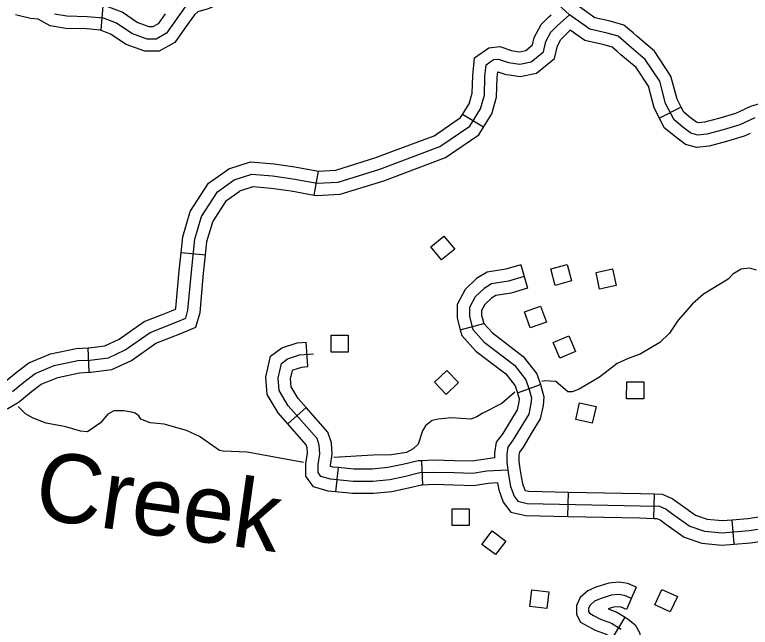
# Model space of a CAD drawing. Extents: x -19 to 366, y -4 to 359.
# Drawn here: x 136.395 to 137.249, y 195.278 to 195.99 of the extents above; entities that cross this region are included whole.
import ezdxf

# ---------------------------------------------------------------- set-up
doc = ezdxf.new("R2010")
doc.units = 0
for name, color, linetype in [('Level 32', 7, 'Continuous'), ('Level 35', 7, 'Continuous'), ('Level 45', 7, 'Continuous'), ('Level 56', 7, 'Continuous'), ('Level 60', 7, 'Continuous')]:
    doc.layers.add(name, color=color, linetype=linetype)

msp = doc.modelspace()

# ---------------------------------------------------------------- linework, layer by layer
at = {"layer": 'Level 32'}
for p, q in [((136.98286, 195.69926), (136.99066, 195.67195)), ((136.9124, 195.62386), (136.93989, 195.63103)), ((136.73548, 195.58097), (136.73322, 195.60929)), ((136.97893, 195.55056), (137.00572, 195.56001)), ((136.73328, 195.5333), (136.71194, 195.51454)), ((136.86737, 195.47155), (136.8685, 195.44316)), ((136.77043, 195.46344), (136.7676, 195.43517)), ((137.03748, 195.40666), (137.03805, 195.43507)), ((137.13732, 195.40451), (137.13816, 195.43291)), ((137.23081, 195.37461), (137.22845, 195.40292)), ((137.11703, 195.32444), (137.10568, 195.2984)), ((137.08924, 195.26526), (137.10406, 195.28949))]:
    msp.add_line(p, q, dxfattribs=at)
for points in [[(136.98286, 195.69926), (136.96526, 195.69423), (136.94363, 195.69063), (136.93151, 195.68316), (136.91823, 195.6707), (136.90892, 195.65301), (136.90892, 195.63718), (136.9124, 195.62386)], [(136.98676, 195.6856), (136.96839, 195.68035), (136.94871, 195.67707), (136.94018, 195.67182), (136.92969, 195.66198), (136.92313, 195.6495), (136.92313, 195.639), (136.92706, 195.62391), (136.94018, 195.60947), (136.97561, 195.58256), (136.98873, 195.56549), (136.99266, 195.55433), (136.99529, 195.54449), (136.99463, 195.53792), (136.99201, 195.52545), (136.98282, 195.51036), (136.97364, 195.49526), (136.96774, 195.48738), (136.96642, 195.47951), (136.96642, 195.46966), (136.96839, 195.45522), (136.97102, 195.44144), (136.97495, 195.43028), (136.97954, 195.42437), (136.99036, 195.42181), (137.12156, 195.41919), (137.14387, 195.41853), (137.15174, 195.41525), (137.15961, 195.40934), (137.17929, 195.39556), (137.19635, 195.38965), (137.21668, 195.38768), (137.24817, 195.39031), (137.30983, 195.3995)], [(136.99066, 195.67195), (136.97152, 195.66648), (136.95379, 195.66352), (136.94885, 195.66048), (136.94115, 195.65325), (136.93733, 195.646), (136.93733, 195.64082), (136.93989, 195.63103)], [(136.93989, 195.63103), (136.93993, 195.63087), (136.94982, 195.61999), (136.98571, 195.59272), (137.00137, 195.57235), (137.00572, 195.56001)], [(136.9124, 195.62386), (136.9142, 195.61694), (136.93055, 195.59895), (136.9655, 195.57239), (136.97609, 195.55863), (136.97893, 195.55056)], [(136.71194, 195.51454), (136.701, 195.52698), (136.6882, 195.54861), (136.68639, 195.5685), (136.69203, 195.59295), (136.70531, 195.60262), (136.72281, 195.60846), (136.73322, 195.60929)], [(136.96766, 195.46062), (136.94346, 195.45922), (136.92706, 195.4566), (136.90541, 195.45726), (136.8818, 195.45791), (136.8654, 195.45726), (136.849, 195.45332), (136.83063, 195.44938), (136.81095, 195.44741), (136.78799, 195.44741), (136.76175, 195.45004), (136.7506, 195.45332), (136.74732, 195.45791), (136.74732, 195.4671), (136.74929, 195.47957), (136.74863, 195.48942), (136.74601, 195.49729), (136.71255, 195.53536), (136.70205, 195.55308), (136.70074, 195.56752), (136.70468, 195.58459), (136.71189, 195.58984), (136.72567, 195.59444), (136.74207, 195.59575)], [(136.73328, 195.5333), (136.7241, 195.54374), (136.71591, 195.55756), (136.71509, 195.56655), (136.71733, 195.57623), (136.71847, 195.57706), (136.72852, 195.58041), (136.73548, 195.58097)], [(137.00572, 195.56001), (137.00624, 195.55853), (137.00968, 195.54565), (137.00869, 195.53575), (137.00541, 195.52015), (136.99496, 195.50297), (136.98542, 195.48729), (136.98118, 195.48163), (136.98063, 195.47833), (136.98063, 195.47062), (136.98137, 195.46519)], [(136.97893, 195.55056), (136.97908, 195.55013), (136.9809, 195.54333), (136.98057, 195.5401), (136.97861, 195.53076), (136.97069, 195.51774), (136.96186, 195.50323), (136.95429, 195.49313), (136.95222, 195.48068), (136.95222, 195.47501)], [(136.77043, 195.46344), (136.76449, 195.46404), (136.76152, 195.46491), (136.76152, 195.46599), (136.76356, 195.47893), (136.76268, 195.49218), (136.75857, 195.50451), (136.73328, 195.5333)], [(136.7676, 195.43517), (136.75901, 195.43603), (136.74188, 195.44107), (136.73311, 195.45336), (136.73311, 195.46822), (136.73501, 195.48021), (136.73458, 195.48666), (136.73344, 195.49008), (136.71194, 195.51454)], [(136.86737, 195.47155), (136.86344, 195.47139), (136.84585, 195.46717), (136.82843, 195.46343), (136.81024, 195.46161), (136.7887, 195.46161), (136.77043, 195.46344)], [(136.95222, 195.47501), (136.92614, 195.47084), (136.90582, 195.47145), (136.88171, 195.47212), (136.86737, 195.47155)], [(136.98137, 195.46519), (136.98242, 195.45751), (136.98477, 195.44515), (136.98758, 195.43718), (136.98769, 195.43704), (136.99216, 195.43598), (137.03805, 195.43507)], [(136.95574, 195.4457), (136.94499, 195.44509), (136.92798, 195.44236), (136.905, 195.44306), (136.88188, 195.4437), (136.8685, 195.44316)], [(136.95574, 195.4457), (136.95726, 195.43773), (136.96232, 195.42338), (136.9714, 195.4117), (136.98857, 195.40764), (137.03748, 195.40666)], [(136.8685, 195.44316), (136.86736, 195.44312), (136.85214, 195.43947), (136.83283, 195.43532), (136.81166, 195.43321), (136.78728, 195.43321), (136.7676, 195.43517)], [(137.03805, 195.43507), (137.12191, 195.43339), (137.13816, 195.43291)], [(137.13816, 195.43291), (137.14691, 195.43265), (137.15884, 195.42768), (137.16795, 195.42084), (137.18581, 195.40833), (137.1994, 195.40363), (137.21678, 195.40194), (137.22845, 195.40292)], [(137.22845, 195.40292), (137.24653, 195.40442), (137.30742, 195.4135), (137.3258, 195.4171)], [(137.03748, 195.40666), (137.12121, 195.40499), (137.13732, 195.40451)], [(137.13732, 195.40451), (137.14082, 195.40441), (137.14463, 195.40282), (137.15127, 195.39784), (137.17277, 195.38278), (137.1933, 195.37567), (137.21659, 195.37342), (137.23081, 195.37461)], [(137.23081, 195.37461), (137.24981, 195.37619), (137.31225, 195.38549), (137.33126, 195.38922)], [(137.11703, 195.32444), (137.10731, 195.32869), (137.09715, 195.33027), (137.08495, 195.32914), (137.06999, 195.32431), (137.0607, 195.32024), (137.05167, 195.31229), (137.04741, 195.30324), (137.04741, 195.29279), (137.052, 195.28361), (137.0608, 195.27902), (137.06938, 195.2745), (137.08195, 195.26971), (137.08924, 195.26526)], [(137.11135, 195.31142), (137.10331, 195.31493), (137.0967, 195.31597), (137.08783, 195.31514), (137.07503, 195.31101), (137.06843, 195.30812), (137.06327, 195.30358), (137.06162, 195.30007), (137.06162, 195.29614), (137.06265, 195.29408), (137.0674, 195.2916), (137.07524, 195.28747), (137.08824, 195.28251), (137.09939, 195.2757)], [(137.10568, 195.2984), (137.0993, 195.30118), (137.09626, 195.30166), (137.0907, 195.30114), (137.0845, 195.29914), (137.09453, 195.29532), (137.10406, 195.28949)], [(137.10406, 195.28949), (137.10771, 195.28726), (137.11573, 195.28051), (137.1206, 195.27159), (137.12216, 195.26286), (137.12288, 195.25382), (137.11946, 195.24482), (137.11342, 195.23625), (137.10169, 195.2265), (137.09677, 195.2213), (137.09635, 195.22033), (137.09644, 195.21774), (137.09767, 195.20443), (137.09823, 195.19293)]]:
    msp.add_lwpolyline(points, dxfattribs=at)
at = {"layer": 'Level 35'}
for points in [[(137.25653, 195.69314), (137.24857, 195.69539), (137.23875, 195.69421), (137.22932, 195.68848), (137.22367, 195.68276), (137.19501, 195.6652), (137.18221, 195.65376), (137.16566, 195.63473), (137.15552, 195.61989), (137.14422, 195.60885), (137.12159, 195.59548), (137.10763, 195.59049), (137.0948, 195.58436), (137.07445, 195.56873), (137.05069, 195.55459), (137.04238, 195.55152), (137.03747, 195.5515), (137.02342, 195.56358), (137.01018, 195.56428), (137.00719, 195.56341)], [(136.97604, 195.55118), (136.96061, 195.53795), (136.93782, 195.52628), (136.93179, 195.52247), (136.92462, 195.51978), (136.9023, 195.5212), (136.8868, 195.51962), (136.88, 195.51808), (136.87209, 195.51197), (136.86871, 195.50627), (136.86349, 195.4907), (136.85784, 195.48536), (136.84992, 195.48116), (136.83254, 195.47843), (136.81136, 195.47796), (136.76554, 195.47509)], [(136.63693, 195.48268), (136.63277, 195.48342), (136.60925, 195.49963), (136.59447, 195.50678), (136.56834, 195.51387), (136.55207, 195.5157), (136.54146, 195.51983), (136.5388, 195.52361), (136.53463, 195.52663), (136.53046, 195.52813), (136.521, 195.5296), (136.51003, 195.52956), (136.50286, 195.52573), (136.49421, 195.51546), (136.47914, 195.50515), (136.47119, 195.50588), (136.45415, 195.51074), (136.43144, 195.51519), (136.41629, 195.52082), (136.40719, 195.52609), (136.39959, 195.53364), (136.399, 195.53436)], [(136.73027, 195.46957), (136.72851, 195.46979), (136.66492, 195.48128), (136.63693, 195.48268)]]:
    msp.add_lwpolyline(points, dxfattribs=at)
at = {"layer": 'Level 45'}
for p, q in [((136.4972, 196.00026), (136.49462, 195.97197)), ((137.1692, 195.88269), (137.14394, 195.86968)), ((136.93932, 195.85912), (136.9151, 195.87396)), ((136.7425, 195.78029), (136.7477, 195.80822)), ((136.61629, 195.7104), (136.58803, 195.71332)), ((136.48125, 195.57434), (136.4799, 195.60272))]:
    msp.add_line(p, q, dxfattribs=at)
for points in [[(136.66851, 196.03224), (136.65492, 196.01747), (136.63813, 196.0047), (136.61953, 195.99672), (136.60751, 195.99335), (136.6036, 195.98974), (136.59256, 195.97433)], [(137.11329, 195.96885), (137.10265, 195.97804), (137.08659, 195.98243), (137.06888, 195.98648), (137.04828, 196.00106), (137.03404, 196.01407), (137.02431, 196.01851)], [(137.2548, 195.87008), (137.23752, 195.86201), (137.21793, 195.85625), (137.19892, 195.85106), (137.18855, 195.84991), (137.18049, 195.85221), (137.17127, 195.85913), (137.1609, 195.86778), (137.15111, 195.8868), (137.14419, 195.91274), (137.12749, 195.9381), (137.10848, 195.95424), (137.09581, 195.96519), (137.08313, 195.96864), (137.06297, 195.97326), (137.03935, 195.98997), (137.0261, 196.00208)], [(136.5929, 195.99919), (136.57101, 195.96864), (136.55891, 195.96173), (136.54854, 195.96173), (136.53069, 195.96807), (136.51283, 195.98017), (136.49785, 195.98594), (136.47884, 195.98767), (136.45522, 195.98824), (136.44082, 195.99055)], [(136.56947, 195.99088), (136.56127, 195.97944), (136.55514, 195.97593), (136.55099, 195.97593), (136.53715, 195.98085), (136.51945, 195.99284), (136.50111, 195.9999), (136.4972, 196.00026)], [(136.39205, 195.55184), (136.40517, 195.563), (136.41829, 195.57284), (136.44059, 195.58203), (136.46814, 195.58794), (136.48192, 195.58859), (136.50357, 195.59122), (136.52325, 195.60041), (136.55211, 195.62076), (136.58229, 195.63257), (136.59344, 195.63716), (136.59606, 195.64635), (136.6, 195.69099), (136.60393, 195.72906), (136.61181, 195.75531), (136.63017, 195.78419), (136.64985, 195.79797), (136.67019, 195.80454), (136.69446, 195.80257), (136.71808, 195.79929), (136.74629, 195.79404), (136.77056, 195.79535), (136.8191, 195.81044), (136.88864, 195.8367), (136.9234, 195.86033), (136.93587, 195.88068), (136.94046, 195.89643), (136.94112, 195.91809), (136.94243, 195.93187), (136.95096, 195.93778), (136.95686, 195.93843), (136.96867, 195.9345), (136.98179, 195.93253), (136.99491, 195.93515), (137.00934, 195.94697), (137.01196, 195.95878), (137.01787, 195.96994), (137.02508, 195.97716), (137.03957, 195.98982)], [(136.49462, 195.97197), (136.47802, 195.97348), (136.45392, 195.97407), (136.43608, 195.97692), (136.42202, 195.9848), (136.41305, 195.98574), (136.39548, 195.98998)], [(136.97348, 195.94814), (136.98144, 195.94694), (136.98865, 195.94839), (136.99654, 195.95485), (136.99851, 195.96373), (137.00631, 195.97847), (137.01538, 195.98754), (137.01825, 195.99005)], [(136.59256, 195.97433), (136.58075, 195.95785), (136.56269, 195.94752), (136.5461, 195.94752), (136.52422, 195.95529), (136.50621, 195.9675), (136.49459, 195.97197), (136.49462, 195.97197)], [(136.96927, 195.92004), (136.98214, 195.91811), (137.00117, 195.92192), (137.02214, 195.93909), (137.02542, 195.95383), (137.02942, 195.96141), (137.04007, 195.97206)], [(137.09472, 195.94735), (137.08896, 195.95233), (137.07968, 195.95486), (137.05706, 195.96004), (137.04007, 195.97206)], [(137.1692, 195.88269), (137.16444, 195.89194), (137.15733, 195.91862), (137.13823, 195.94761), (137.11772, 195.96502), (137.11329, 195.96885)], [(136.9151, 195.87396), (136.92276, 195.88647), (136.92632, 195.89867), (136.92693, 195.91898), (136.92891, 195.93979), (136.94582, 195.9515), (136.95839, 195.9529), (136.97199, 195.94836), (136.97348, 195.94814)], [(137.14394, 195.86968), (137.13778, 195.88166), (137.13106, 195.90685), (137.11675, 195.92858), (137.09924, 195.94345), (137.09472, 195.94735)], [(136.93932, 195.85912), (136.94897, 195.87488), (136.9546, 195.89419), (136.9553, 195.9172), (136.95593, 195.92377), (136.96534, 195.92063), (136.96927, 195.92004)], [(137.23747, 195.87767), (137.23248, 195.87534), (137.21406, 195.86992), (137.19625, 195.86506), (137.18976, 195.86434), (137.18691, 195.86515), (137.18009, 195.87027), (137.17221, 195.87684), (137.1692, 195.88269)], [(137.34282, 195.88164), (137.32052, 195.88418), (137.28143, 195.88959), (137.26408, 195.88751), (137.24981, 195.88343), (137.23747, 195.87767)], [(136.83621, 195.83209), (136.88204, 195.84939), (136.91289, 195.87036), (136.9151, 195.87396)], [(137.24949, 195.85193), (137.24256, 195.84869), (137.22181, 195.84258), (137.20159, 195.83707), (137.18734, 195.83548), (137.17406, 195.83928), (137.16245, 195.84799), (137.14959, 195.85871), (137.14394, 195.86968)], [(136.84624, 195.80551), (136.89523, 195.824), (136.93392, 195.8503), (136.93932, 195.85912)], [(136.74722, 195.80831), (136.76803, 195.80944), (136.81448, 195.82388), (136.83621, 195.83209)], [(136.63929, 195.80791), (136.64346, 195.81083), (136.66852, 195.81892), (136.69602, 195.81669), (136.72036, 195.81331), (136.7477, 195.80822)], [(136.58803, 195.71332), (136.58994, 195.73185), (136.59877, 195.76127), (136.61971, 195.7942), (136.63929, 195.80791)], [(136.7425, 195.78029), (136.74536, 195.77976), (136.77309, 195.78126), (136.82372, 195.79701), (136.84624, 195.80551)], [(136.65559, 195.78465), (136.65625, 195.78511), (136.67186, 195.79015), (136.69291, 195.78844), (136.7158, 195.78526), (136.7425, 195.78029)], [(136.61629, 195.7104), (136.61793, 195.72626), (136.62485, 195.74935), (136.64064, 195.77418), (136.65559, 195.78465)], [(136.56538, 195.64121), (136.57699, 195.64575), (136.58167, 195.64768), (136.58203, 195.64895), (136.58586, 195.69234), (136.58803, 195.71332)], [(136.57574, 195.61475), (136.58758, 195.61939), (136.60521, 195.62665), (136.61009, 195.64376), (136.61414, 195.68963), (136.61629, 195.7104)], [(136.4799, 195.60272), (136.48072, 195.60276), (136.49961, 195.60505), (136.51609, 195.61274), (136.54533, 195.63336), (136.56538, 195.64121)], [(136.48125, 195.57434), (136.48311, 195.57443), (136.50753, 195.57739), (136.5304, 195.58807), (136.55889, 195.60816), (136.57574, 195.61475)], [(136.38344, 195.56325), (136.38378, 195.56346), (136.3963, 195.5741), (136.41121, 195.58529), (136.43636, 195.59565), (136.4663, 195.60207), (136.4799, 195.60272)], [(136.39785, 195.53877), (136.40031, 195.54022), (136.41404, 195.55189), (136.42537, 195.5604), (136.44482, 195.56841), (136.46998, 195.5738), (136.48125, 195.57434)], [(136.31217, 195.49818), (136.31597, 195.50218), (136.33854, 195.51723), (136.37, 195.52711), (136.38665, 195.53218), (136.39785, 195.53877)]]:
    msp.add_lwpolyline(points, dxfattribs=at)
at = {"layer": 'Level 56'}
for points in [[(136.87822, 195.72028), (136.89348, 195.73276), (136.90599, 195.71745), (136.89073, 195.70498)], [(137.04181, 195.68046), (137.02276, 195.67538), (137.01767, 195.69449), (137.03671, 195.69956)], [(137.09371, 195.67518), (137.07444, 195.67104), (137.07029, 195.69037), (137.08956, 195.69451)], [(137.00583, 195.65122), (137.01249, 195.63267), (136.99387, 195.62599), (136.98722, 195.64455)], [(136.76255, 195.59769), (136.76255, 195.6174), (136.78233, 195.6174), (136.78233, 195.59769)], [(137.02812, 195.59073), (137.02043, 195.60888), (137.03863, 195.6166), (137.04632, 195.59845)], [(136.89691, 195.57657), (136.91052, 195.56231), (136.89621, 195.54866), (136.8826, 195.56292)], [(137.12577, 195.56307), (137.12559, 195.54336), (137.10582, 195.54353), (137.106, 195.56325)], [(137.07021, 195.53437), (137.06587, 195.51514), (137.04658, 195.5195), (137.05093, 195.53873)], [(136.90308, 195.39603), (136.90308, 195.41574), (136.92285, 195.41574), (136.92285, 195.39603)], [(136.96536, 195.3781), (136.95352, 195.36234), (136.93771, 195.37422), (136.94956, 195.38998)], [(137.01542, 195.31908), (137.01301, 195.29951), (136.99339, 195.30192), (136.99579, 195.32149)], [(137.16476, 195.31361), (137.15648, 195.29572), (137.13854, 195.30402), (137.14682, 195.32191)]]:
    msp.add_lwpolyline(points, close=True, dxfattribs=at)
at = {"layer": 'Level 60'}
for points in [[(139.44064, 1.53154), (139.25106, 10.14733), (139.06082, 18.76327), (138.86992, 27.37935), (138.67836, 35.99557), (138.48613, 44.61194), (138.29325, 53.22845), (138.09971, 61.84511), (137.9055, 70.46191), (137.71065, 79.07885), (137.51513, 87.69595), (137.31896, 96.31318), (137.12214, 104.93057), (136.92466, 113.54809), (136.72653, 122.16577), (136.52775, 130.78359), (136.32832, 139.40156), (136.12824, 148.01968), (135.9275, 156.63794), (135.72612, 165.25636), (135.5241, 173.87492), (135.32143, 182.49362), (135.11811, 191.11248), (134.91415, 199.73149), (134.70954, 208.35064), (134.50429, 216.96995), (134.2984, 225.5894), (134.09187, 234.209), (133.8847, 242.82876), (133.6769, 251.44866), (133.46845, 260.06872), (133.25937, 268.68892), (133.04965, 277.30928), (132.8393, 285.92978), (132.62831, 294.55044), (132.41669, 303.17125), (132.20444, 311.79221), (131.99156, 320.41333), (131.77805, 329.0346), (131.56391, 337.65601), (131.34914, 346.27759)], [(0, 189.51617), (7.11214, 189.52059), (14.22427, 189.53386), (21.33637, 189.55597), (28.44845, 189.58693), (35.56048, 189.62672), (42.67245, 189.67537), (49.78436, 189.73285), (56.89619, 189.79918), (64.00793, 189.87436), (71.11958, 189.95838), (78.23111, 190.05124), (85.34253, 190.15294), (92.45381, 190.26349), (99.56495, 190.38288), (106.67593, 190.51112), (113.78675, 190.6482), (120.89739, 190.79412), (128.00785, 190.94888), (135.11811, 191.11248), (142.22816, 191.28493), (149.33799, 191.46621), (156.44759, 191.65634), (163.55694, 191.85531), (170.66605, 192.06312), (177.77489, 192.27977), (184.88345, 192.50526), (191.99173, 192.73959), (199.09971, 192.98276), (206.20739, 193.23477), (213.31474, 193.49561), (220.42177, 193.7653), (227.52845, 194.04382), (234.63479, 194.33118), (241.74076, 194.62738), (248.84635, 194.93241), (255.95157, 195.24628), (263.05638, 195.56898), (270.16079, 195.90052), (277.26478, 196.24089), (284.36834, 196.5901), (291.47147, 196.94814), (298.57414, 197.31501), (305.67635, 197.69072), (312.77809, 198.07525), (319.87934, 198.46862), (326.9801, 198.87082), (334.08035, 199.28185), (341.18009, 199.7017)]]:
    msp.add_spline(points, degree=3, dxfattribs=at)

# ---------------------------------------------------------------- texts
at = {"layer": 'Level 35'}
msp.add_text('Creek', height=0.08, rotation=351.96741, dxfattribs=at).set_placement((136.41528, 195.40502))

doc.saveas('drawing.dxf')
